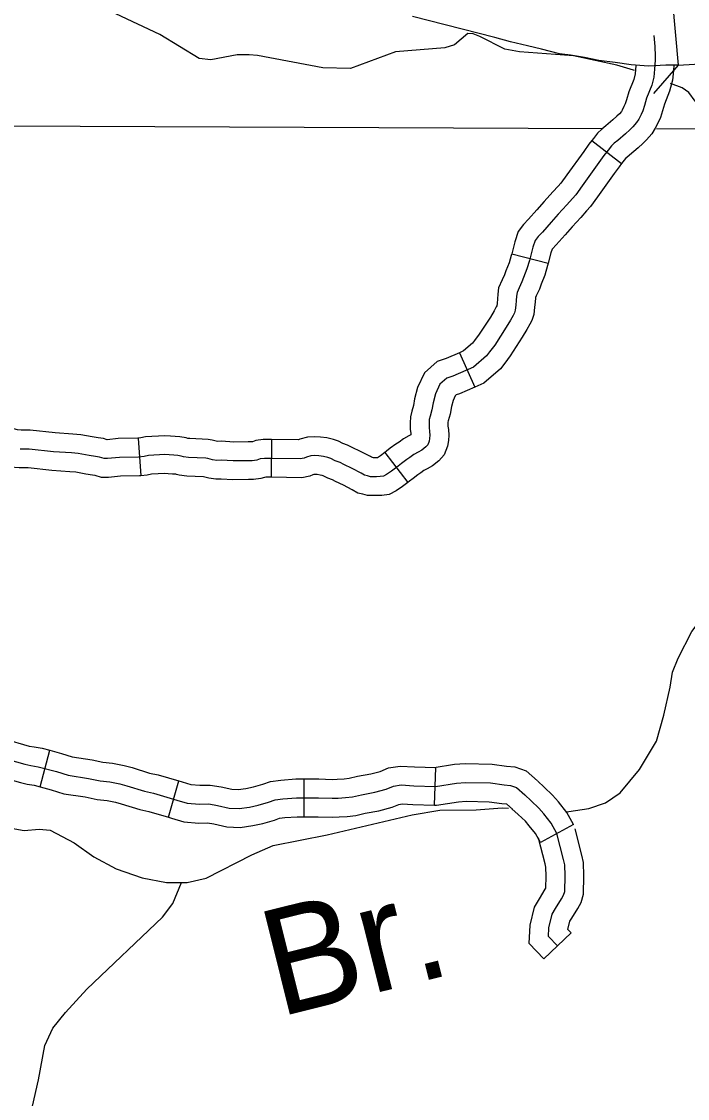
# Model space of a CAD drawing. Extents: x 1377389 to 1380723, y 1168351 to 1170484.
# Drawn here: x 1379582.6 to 1379635.6, y 1168977.1 to 1169062.8 of the extents above; entities that cross this region are included whole.
import ezdxf

# ---------------------------------------------------------------- set-up
doc = ezdxf.new("R2010")
doc.units = 0
doc.layers.add('B_Fill', color=7, linetype='Continuous')

msp = doc.modelspace()

# ---------------------------------------------------------------- linework, layer by layer
at = {"layer": 'B_Fill'}
for p, q in [((1379634.433, 1169064.36), (1379634.87, 1169059.36)), ((1379628.01, 1169053.366), (1379630.37, 1169051.514)), ((1379621.63, 1169044.346), (1379624.533, 1169043.589)), ((1379617.462, 1169036.465), (1379618.681, 1169033.724)), ((1379591.901, 1169029.672), (1379592.115, 1169026.68)), ((1379602.509, 1169029.56), (1379602.468, 1169026.56)), ((1379611.529, 1169028.529), (1379613.352, 1169026.147)), ((1379584.081, 1169001.935), (1379584.855, 1169004.834)), ((1379615.473, 1169000.464), (1379615.574, 1169003.462)), ((1379594.305, 1168999.512), (1379595.138, 1169002.394)), ((1379605.097, 1168999.554), (1379605.097, 1169002.554)), ((1379626.539, 1168998.928), (1379623.906, 1168997.489)), ((1379626.364, 1168990.307), (1379624.195, 1168988.234))]:
    msp.add_line(p, q, dxfattribs=at)
for points in [[(1379631.401, 1169058.919), (1379631.327, 1169058.946), (1379629.996, 1169059.335), (1379626.535, 1169060.101), (1379622.235, 1169060.415), (1379621.07, 1169060.63), (1379619.077, 1169061.634), (1379618.55, 1169061.834), (1379618.131, 1169061.857), (1379617.068, 1169060.955), (1379616.299, 1169060.725), (1379612.381, 1169060.413), (1379608.782, 1169059.073), (1379606.585, 1169059.128), (1379601.381, 1169060.127), (1379600.72, 1169060.182), (1379599.764, 1169060.164), (1379597.664, 1169059.763), (1379596.742, 1169059.887), (1379593.618, 1169061.788), (1379590.104, 1169063.433)], [(1379634.87, 1169059.36), (1379633.902, 1169059.36), (1379632.528, 1169059.262), (1379631.132, 1169059.375), (1379629.869, 1169059.565), (1379628.573, 1169059.723), (1379627.419, 1169059.947), (1379626.296, 1169060.144), (1379625.442, 1169060.247), (1379624.002, 1169060.615), (1379622.877, 1169060.882), (1379621.53, 1169061.196), (1379620.29, 1169061.537), (1379613.73, 1169063.224)], [(1379632.939, 1169061.718), (1379633.015, 1169060.835), (1379633.045, 1169060.074), (1379633.045, 1169059.74), (1379633, 1169059.039), (1379632.939, 1169058.4), (1379632.772, 1169057.746), (1379632.361, 1169056.726), (1379632.194, 1169056.147), (1379632.057, 1169055.721), (1379631.92, 1169055.417), (1379631.737, 1169055.052), (1379631.57, 1169054.778), (1379631.281, 1169054.443), (1379631.038, 1169054.214), (1379630.688, 1169053.88), (1379630.065, 1169053.347), (1379629.791, 1169053.134), (1379629.578, 1169052.921), (1379629.304, 1169052.586), (1379628.97, 1169052.16), (1379628.574, 1169051.612), (1379627.236, 1169049.755), (1379626.719, 1169049.039), (1379626.461, 1169048.735), (1379626.02, 1169048.248), (1379625.32, 1169047.487), (1379624.757, 1169046.848), (1379624.073, 1169046.071), (1379623.723, 1169045.706), (1379623.495, 1169045.402), (1379623.313, 1169044.854), (1379623.039, 1169043.804), (1379622.841, 1169043.134), (1379622.567, 1169042.449), (1379622.446, 1169042.099), (1379622.218, 1169041.627), (1379622.05, 1169041.247), (1379622.02, 1169040.973), (1379621.99, 1169040.622), (1379621.959, 1169040.242), (1379621.914, 1169039.846), (1379621.838, 1169039.633), (1379621.731, 1169039.42), (1379621.533, 1169039.055), (1379621.199, 1169038.507), (1379620.271, 1169037.076), (1379619.868, 1169036.543), (1379619.625, 1169036.209), (1379618.591, 1169035.326), (1379616.948, 1169034.595), (1379616.462, 1169034.443), (1379615.914, 1169033.956), (1379615.549, 1169033.195), (1379615.367, 1169032.495), (1379615.276, 1169031.916), (1379615.124, 1169031.429), (1379615.063, 1169031.155), (1379615.046, 1169030.853), (1379615.046, 1169030.508), (1379615.093, 1169030.21), (1379615.108, 1169029.912), (1379615.093, 1169029.645), (1379615.061, 1169029.425), (1379614.952, 1169029.143), (1379614.795, 1169028.97), (1379614.481, 1169028.719), (1379614.168, 1169028.547), (1379613.823, 1169028.358), (1379613.525, 1169028.139), (1379613.274, 1169027.966), (1379612.867, 1169027.668), (1379612.584, 1169027.448), (1379612.051, 1169027.04), (1379611.66, 1169026.774), (1379611.424, 1169026.648), (1379611.158, 1169026.617), (1379610.86, 1169026.601), (1379610.39, 1169026.601), (1379610.155, 1169026.679), (1379609.919, 1169026.727), (1379609.653, 1169026.883), (1379608.916, 1169027.26), (1379608.273, 1169027.574), (1379607.96, 1169027.731), (1379607.583, 1169027.872), (1379607.223, 1169028.045), (1379606.988, 1169028.139), (1379606.643, 1169028.217), (1379606.267, 1169028.264), (1379605.922, 1169028.28), (1379605.624, 1169028.264), (1379605.279, 1169028.17), (1379605.107, 1169028.092), (1379604.777, 1169028.029), (1379602.488, 1169028.06), (1379602.253, 1169028.06), (1379601.94, 1169028.06), (1379601.611, 1169028.013), (1379601.328, 1169027.919), (1379600.968, 1169027.872)], [(1379634.87, 1169059.36), (1379637.48, 1169059.518), (1379638.426, 1169059.577), (1379639.509, 1169059.647), (1379640.542, 1169059.832), (1379641.246, 1169059.985), (1379643.34, 1169060.373)], [(1379631.519, 1169059.317), (1379631.457, 1169058.658), (1379631.343, 1169058.213), (1379630.941, 1169057.216), (1379630.759, 1169056.585), (1379630.654, 1169056.26), (1379630.564, 1169056.06), (1379630.424, 1169055.779), (1379630.354, 1169055.664), (1379630.197, 1169055.483), (1379630.006, 1169055.303), (1379629.682, 1169054.992), (1379629.116, 1169054.51), (1379628.796, 1169054.26), (1379628.464, 1169053.928), (1379628.134, 1169053.524), (1379628.01, 1169053.366)], [(1379634.523, 1169059.345), (1379634.495, 1169058.92), (1379634.421, 1169058.142), (1379634.2, 1169057.278), (1379633.781, 1169056.236), (1379633.629, 1169055.71), (1379633.459, 1169055.183), (1379633.275, 1169054.774), (1379633.051, 1169054.324), (1379632.786, 1169053.891), (1379632.365, 1169053.403), (1379632.07, 1169053.126), (1379631.695, 1169052.767), (1379631.013, 1169052.184), (1379630.786, 1169052.008), (1379630.692, 1169051.913), (1379630.475, 1169051.648), (1379630.37, 1169051.514)], [(1379634.87, 1169059.36), (1379632.908, 1169057.091)], [(1379640.744, 1169057.544), (1379639.766, 1169057.352), (1379638.563, 1169056.444), (1379637.839, 1169056.076), (1379637.166, 1169055.95), (1379636.725, 1169055.993), (1379636.228, 1169056.474), (1379635.723, 1169057.175), (1379635.19, 1169057.554), (1379634.278, 1169057.883)], [(1379527.772, 1169054.757), (1379628.872, 1169054.317)], [(1379633.148, 1169054.299), (1379640.435, 1169054.267)], [(1379628.01, 1169053.366), (1379627.771, 1169053.062), (1379627.358, 1169052.489), (1379626.02, 1169050.633), (1379625.538, 1169049.966), (1379625.333, 1169049.724), (1379624.911, 1169049.259), (1379624.205, 1169048.49), (1379623.632, 1169047.839), (1379622.968, 1169047.087), (1379622.577, 1169046.678), (1379622.149, 1169046.107), (1379621.874, 1169045.28), (1379621.63, 1169044.346)], [(1379630.37, 1169051.514), (1379630.168, 1169051.257), (1379629.791, 1169050.734), (1379628.452, 1169048.877), (1379627.9, 1169048.113), (1379627.588, 1169047.746), (1379627.128, 1169047.237), (1379626.435, 1169046.484), (1379625.883, 1169045.856), (1379625.178, 1169045.056), (1379624.869, 1169044.734), (1379624.841, 1169044.697), (1379624.752, 1169044.427), (1379624.533, 1169043.589)], [(1379621.63, 1169044.346), (1379621.593, 1169044.205), (1379621.422, 1169043.626), (1379621.162, 1169042.974), (1379621.058, 1169042.673), (1379620.855, 1169042.255), (1379620.585, 1169041.64), (1379620.527, 1169041.12), (1379620.495, 1169040.747), (1379620.466, 1169040.388), (1379620.445, 1169040.201), (1379620.4, 1169040.112), (1379620.233, 1169039.803), (1379619.929, 1169039.306), (1379619.042, 1169037.938), (1379618.663, 1169037.437), (1379618.516, 1169037.234), (1379617.782, 1169036.608), (1379617.462, 1169036.465)], [(1379624.533, 1169043.589), (1379624.484, 1169043.402), (1379624.26, 1169042.642), (1379623.973, 1169041.924), (1379623.834, 1169041.524), (1379623.58, 1169040.999), (1379623.516, 1169040.853), (1379623.513, 1169040.825), (1379623.484, 1169040.498), (1379623.452, 1169040.096), (1379623.384, 1169039.504), (1379623.22, 1169039.044), (1379623.062, 1169038.728), (1379622.834, 1169038.306), (1379622.468, 1169037.708), (1379621.5, 1169036.214), (1379621.073, 1169035.65), (1379620.734, 1169035.183), (1379619.399, 1169034.044), (1379618.681, 1169033.724)], [(1379617.462, 1169036.465), (1379616.418, 1169036.001), (1379615.706, 1169035.778), (1379614.692, 1169034.876), (1379614.134, 1169033.713), (1379613.897, 1169032.801), (1379613.811, 1169032.259), (1379613.673, 1169031.816), (1379613.572, 1169031.361), (1379613.546, 1169030.895), (1379613.546, 1169030.39), (1379613.599, 1169030.053), (1379613.604, 1169029.949), (1379613.447, 1169029.862), (1379613.015, 1169029.626), (1379612.655, 1169029.36), (1379612.406, 1169029.19), (1379611.963, 1169028.865), (1379611.668, 1169028.636), (1379611.529, 1169028.529)], [(1379618.681, 1169033.724), (1379617.479, 1169033.189), (1379617.218, 1169033.108), (1379617.137, 1169033.035), (1379616.964, 1169032.677), (1379616.837, 1169032.188), (1379616.74, 1169031.574), (1379616.574, 1169031.042), (1379616.554, 1169030.949), (1379616.546, 1169030.811), (1379616.546, 1169030.626), (1379616.587, 1169030.367), (1379616.611, 1169029.907), (1379616.587, 1169029.495), (1379616.522, 1169029.043), (1379616.249, 1169028.34), (1379615.825, 1169027.874), (1379615.318, 1169027.468), (1379614.889, 1169027.231), (1379614.631, 1169027.091), (1379614.396, 1169026.917), (1379614.142, 1169026.743), (1379613.77, 1169026.47), (1379613.501, 1169026.261), (1379613.352, 1169026.147)], [(1379591.901, 1169029.672), (1379591.853, 1169029.669), (1379590.312, 1169029.637), (1379589.415, 1169029.549), (1379589.145, 1169029.635), (1379588.716, 1169029.7), (1379588.237, 1169029.775), (1379587.324, 1169029.941), (1379586.69, 1169029.995), (1379585.277, 1169030.089), (1379583.284, 1169030.298), (1379582.57, 1169030.298), (1379582.299, 1169030.323), (1379581.991, 1169030.421)], [(1379602.489, 1169029.56), (1379602.488, 1169029.56), (1379602.253, 1169029.56), (1379601.833, 1169029.56), (1379601.264, 1169029.479), (1379600.991, 1169029.388), (1379600.87, 1169029.372), (1379600.644, 1169029.372), (1379599.502, 1169029.357), (1379598.523, 1169029.421), (1379598.215, 1169029.408), (1379598.093, 1169029.424), (1379597.777, 1169029.507), (1379597.466, 1169029.569), (1379596.012, 1169029.635), (1379595.847, 1169029.654), (1379595.707, 1169029.705), (1379595.203, 1169029.789), (1379594.831, 1169029.808), (1379594.465, 1169029.84), (1379594.004, 1169029.86), (1379592.469, 1169029.786), (1379592.108, 1169029.687), (1379591.901, 1169029.672)], [(1379611.529, 1169028.529), (1379611.173, 1169028.257), (1379610.954, 1169028.108), (1379610.82, 1169028.101), (1379610.633, 1169028.101), (1379610.541, 1169028.132), (1379610.462, 1169028.148), (1379610.375, 1169028.199), (1379609.586, 1169028.602), (1379608.938, 1169028.919), (1379608.561, 1169029.107), (1379608.172, 1169029.253), (1379607.826, 1169029.419), (1379607.436, 1169029.575), (1379606.903, 1169029.696), (1379606.394, 1169029.76), (1379605.916, 1169029.782), (1379605.384, 1169029.754), (1379604.768, 1169029.585), (1379604.649, 1169029.531), (1379604.646, 1169029.531), (1379602.509, 1169029.56)], [(1379600.968, 1169027.872), (1379600.654, 1169027.872), (1379599.463, 1169027.856), (1379598.506, 1169027.919), (1379598.146, 1169027.903), (1379597.801, 1169027.95), (1379597.44, 1169028.045), (1379597.284, 1169028.076), (1379595.888, 1169028.139), (1379595.496, 1169028.186), (1379595.324, 1169028.249), (1379595.042, 1169028.296), (1379594.728, 1169028.311), (1379594.368, 1169028.343), (1379594.007, 1169028.358), (1379592.706, 1169028.296), (1379592.361, 1169028.201), (1379591.922, 1169028.17), (1379590.401, 1169028.139), (1379589.445, 1169028.045), (1379589.194, 1169028.045), (1379588.802, 1169028.17), (1379588.489, 1169028.217), (1379587.987, 1169028.296), (1379587.125, 1169028.452), (1379586.576, 1169028.5), (1379585.15, 1169028.594), (1379583.206, 1169028.798), (1379582.5, 1169028.798)], [(1379592.115, 1169026.68), (1379591.991, 1169026.671), (1379590.491, 1169026.64), (1379589.519, 1169026.545), (1379588.96, 1169026.545), (1379588.46, 1169026.705), (1379588.262, 1169026.734), (1379587.737, 1169026.816), (1379586.926, 1169026.964), (1379586.463, 1169027.004), (1379585.022, 1169027.099), (1379583.127, 1169027.298), (1379582.43, 1169027.298), (1379581.698, 1169027.366), (1379581.083, 1169027.562)], [(1379602.489, 1169026.56), (1379602.488, 1169026.56), (1379602.253, 1169026.56), (1379602.046, 1169026.56), (1379601.957, 1169026.547), (1379601.666, 1169026.45), (1379601.065, 1169026.372), (1379600.664, 1169026.372), (1379599.423, 1169026.356), (1379598.49, 1169026.417), (1379598.077, 1169026.399), (1379597.509, 1169026.476), (1379597.103, 1169026.582), (1379597.102, 1169026.583), (1379595.765, 1169026.643), (1379595.146, 1169026.717), (1379594.941, 1169026.792), (1379594.88, 1169026.802), (1379594.626, 1169026.815), (1379594.27, 1169026.846), (1379594.011, 1169026.857), (1379592.942, 1169026.805), (1379592.614, 1169026.716), (1379592.115, 1169026.68)], [(1379613.352, 1169026.147), (1379612.93, 1169025.824), (1379612.437, 1169025.488), (1379611.881, 1169025.191), (1379611.285, 1169025.121), (1379610.899, 1169025.101), (1379610.146, 1169025.101), (1379609.768, 1169025.227), (1379609.377, 1169025.305), (1379608.93, 1169025.568), (1379608.246, 1169025.918), (1379607.609, 1169026.229), (1379607.359, 1169026.354), (1379606.995, 1169026.491), (1379606.62, 1169026.67), (1379606.54, 1169026.702), (1379606.383, 1169026.738), (1379606.139, 1169026.768), (1379605.927, 1169026.778), (1379605.863, 1169026.775), (1379605.79, 1169026.755), (1379605.564, 1169026.652), (1379604.909, 1169026.527), (1379602.468, 1169026.56)], [(1379625.993, 1168999.952), (1379626.172, 1168999.956), (1379627.779, 1169000.199), (1379629.098, 1169000.65), (1379630.264, 1169001.456), (1379631.81, 1169003.297), (1379633.159, 1169005.572), (1379633.739, 1169007.636), (1379634.253, 1169009.858), (1379634.427, 1169011.045), (1379634.883, 1169012.164), (1379635.979, 1169014.288), (1379636.909, 1169015.545), (1379638.406, 1169016.564), (1379640.108, 1169017.451), (1379641.223, 1169018.535), (1379642.429, 1169019.342), (1379643.879, 1169019.519), (1379648.376, 1169019.273), (1379649.27, 1169019.367), (1379649.944, 1169019.494), (1379652.357, 1169020.566)], [(1379574.644, 1169007.279), (1379575.627, 1169006.988), (1379576.739, 1169006.737), (1379577.074, 1169006.679), (1379577.9, 1169006.617), (1379578.527, 1169006.46), (1379579.317, 1169006.217), (1379580.185, 1169005.951), (1379580.623, 1169005.866), (1379581.224, 1169005.738), (1379583.227, 1169005.178), (1379583.608, 1169005.099), (1379584.247, 1169004.996), (1379584.855, 1169004.834)], [(1379584.855, 1169004.834), (1379585.798, 1169004.582), (1379586.647, 1169004.317), (1379588.218, 1169004.076), (1379589.087, 1169003.891), (1379589.843, 1169003.815), (1379590.785, 1169003.636), (1379591.407, 1169003.458), (1379592.793, 1169003.027), (1379593.473, 1169002.875), (1379595.138, 1169002.394)], [(1379573.793, 1169004.403), (1379574.869, 1169004.084), (1379576.15, 1169003.794), (1379576.703, 1169003.698), (1379577.421, 1169003.644), (1379577.721, 1169003.569), (1379578.436, 1169003.349), (1379579.46, 1169003.035), (1379580.025, 1169002.926), (1379580.505, 1169002.823), (1379582.517, 1169002.262), (1379583.062, 1169002.148), (1379583.62, 1169002.058), (1379584.081, 1169001.935)], [(1379580.865, 1169004.28), (1379582.872, 1169003.72), (1379583.335, 1169003.624), (1379583.933, 1169003.527), (1379585.381, 1169003.141), (1379586.307, 1169002.851), (1379587.948, 1169002.6), (1379588.855, 1169002.407), (1379589.627, 1169002.329), (1379590.438, 1169002.175), (1379590.978, 1169002.02), (1379592.406, 1169001.576), (1379593.101, 1169001.421), (1379594.973, 1169000.881), (1379595.803, 1169000.629), (1379596.768, 1169000.552), (1379597.521, 1169000.571), (1379598.197, 1169000.456), (1379599.142, 1169000.243), (1379599.934, 1169000.204), (1379600.744, 1169000.32), (1379601.439, 1169000.475), (1379602.269, 1169000.707), (1379602.79, 1169000.9), (1379603.408, 1169000.977), (1379604.489, 1169001.054), (1379606.245, 1169001.054), (1379607.326, 1169001.016), (1379607.809, 1169001.035), (1379608.407, 1169001.074), (1379608.947, 1169001.132), (1379609.661, 1169001.306), (1379610.723, 1169001.499), (1379611.63, 1169001.731), (1379612.229, 1169001.982), (1379612.827, 1169002.078), (1379613.83, 1169002.02), (1379615.548, 1169001.962), (1379617.227, 1169002.233), (1379617.959, 1169002.276), (1379619.949, 1169002.237), (1379621.024, 1169002.097), (1379621.542, 1169002.037), (1379621.999, 1169001.878), (1379622.676, 1169001.28)], [(1379615.453, 1169003.466), (1379617.063, 1169003.726), (1379617.929, 1169003.777), (1379620.061, 1169003.735), (1379621.207, 1169003.586), (1379621.878, 1169003.508), (1379622.771, 1169003.198), (1379623.669, 1169002.405)], [(1379605.097, 1169002.554), (1379606.272, 1169002.554), (1379607.323, 1169002.517), (1379607.73, 1169002.533), (1379608.279, 1169002.569), (1379608.689, 1169002.613), (1379609.35, 1169002.773), (1379610.403, 1169002.965), (1379611.152, 1169003.156), (1379611.813, 1169003.434), (1379612.75, 1169003.585), (1379613.899, 1169003.519), (1379615.574, 1169003.462)], [(1379595.138, 1169002.394), (1379595.399, 1169002.319), (1379596.084, 1169002.112), (1379596.809, 1169002.054), (1379597.63, 1169002.075), (1379598.488, 1169001.927), (1379599.345, 1169001.735), (1379599.864, 1169001.71), (1379600.475, 1169001.797), (1379601.074, 1169001.93), (1379601.806, 1169002.135), (1379602.432, 1169002.367), (1379603.261, 1169002.47), (1379604.435, 1169002.554), (1379605.097, 1169002.554)], [(1379626.539, 1168998.928), (1379626.016, 1168999.884), (1379625.339, 1169000.732), (1379624.884, 1169001.268), (1379624.199, 1169001.905), (1379623.707, 1169002.37)], [(1379584.081, 1169001.935), (1379584.963, 1169001.7), (1379585.968, 1169001.385), (1379587.678, 1169001.124), (1379588.623, 1169000.922), (1379589.412, 1169000.843), (1379590.09, 1169000.714), (1379590.549, 1169000.583), (1379592.02, 1169000.125), (1379592.73, 1168999.967), (1379594.305, 1168999.512)], [(1379625.223, 1168998.208), (1379624.763, 1168999.05), (1379624.181, 1168999.779), (1379623.798, 1169000.23), (1379623.173, 1169000.81), (1379622.676, 1169001.28)], [(1379580.575, 1168998.849), (1379582.824, 1168998.456), (1379584.016, 1168998.562), (1379584.877, 1168998.495), (1379586.791, 1168997.469), (1379588.369, 1168996.349), (1379590.141, 1168995.397), (1379592.222, 1168994.697), (1379594.152, 1168994.311), (1379595.787, 1168994.314), (1379597.311, 1168994.654), (1379600.95, 1168996.516), (1379602.637, 1168997.262), (1379606.933, 1168998.109), (1379613.714, 1168999.713), (1379615.914, 1169000.079), (1379618.786, 1169000.11), (1379620.874, 1169000.271), (1379621.373, 1169000.225)], [(1379605.097, 1168999.554), (1379606.218, 1168999.554), (1379607.329, 1168999.515), (1379607.887, 1168999.537), (1379608.535, 1168999.579), (1379609.206, 1168999.651), (1379609.973, 1168999.838), (1379611.043, 1169000.032), (1379612.109, 1169000.305), (1379612.644, 1169000.529), (1379612.904, 1169000.571), (1379613.762, 1169000.522), (1379615.473, 1169000.464)], [(1379615.473, 1169000.464), (1379615.643, 1169000.458), (1379617.392, 1169000.74), (1379617.989, 1169000.776), (1379619.837, 1169000.739), (1379620.842, 1169000.608), (1379621.205, 1169000.566), (1379621.228, 1169000.558), (1379621.683, 1169000.156)], [(1379594.305, 1168999.512), (1379594.548, 1168999.442), (1379595.523, 1168999.147), (1379596.728, 1168999.051), (1379597.413, 1168999.068), (1379597.905, 1168998.984), (1379598.94, 1168998.751), (1379600.004, 1168998.699), (1379601.014, 1168998.844), (1379601.804, 1168999.019), (1379602.732, 1168999.279), (1379603.149, 1168999.433), (1379603.555, 1168999.484), (1379604.542, 1168999.554), (1379605.097, 1168999.554)], [(1379623.906, 1168997.489), (1379623.509, 1168998.216), (1379623.023, 1168998.825), (1379622.712, 1168999.191), (1379622.147, 1168999.716), (1379621.645, 1169000.191)], [(1379626.364, 1168990.307), (1379626.103, 1168990.58), (1379626.262, 1168991.234), (1379626.404, 1168991.485), (1379626.878, 1168992.247), (1379627.151, 1168992.725), (1379627.339, 1168993.381), (1379627.372, 1168994.843), (1379627.338, 1168995.909), (1379627.211, 1168996.502), (1379626.675, 1168998.583)], [(1379624.195, 1168988.234), (1379623.03, 1168989.453), (1379623.1, 1168990.926), (1379623.446, 1168992.353), (1379623.827, 1168993.021), (1379624.301, 1168993.783), (1379624.349, 1168993.867), (1379624.371, 1168994.83), (1379624.349, 1168995.544), (1379624.291, 1168995.813), (1379623.77, 1168997.834)], [(1379625.279, 1168989.27), (1379624.559, 1168990.024), (1379624.592, 1168990.712), (1379624.854, 1168991.794), (1379625.116, 1168992.253), (1379625.59, 1168993.015), (1379625.759, 1168993.311), (1379625.843, 1168993.608), (1379625.872, 1168994.836), (1379625.843, 1168995.726), (1379625.751, 1168996.158), (1379625.223, 1168998.208)], [(1379583.222, 1168975.367), (1379583.966, 1168978.61), (1379584.465, 1168981.346), (1379585.102, 1168982.725), (1379586.103, 1168983.974), (1379587.802, 1168985.844), (1379593.816, 1168991.561), (1379594.661, 1168992.646), (1379595.347, 1168994.314)]]:
    msp.add_lwpolyline(points, dxfattribs=at)

# ---------------------------------------------------------------- texts
msp.add_text('Br.', height=8.448, rotation=13.98678, dxfattribs=at).set_placement((1379603.069, 1168983.592))

doc.saveas('drawing.dxf')
